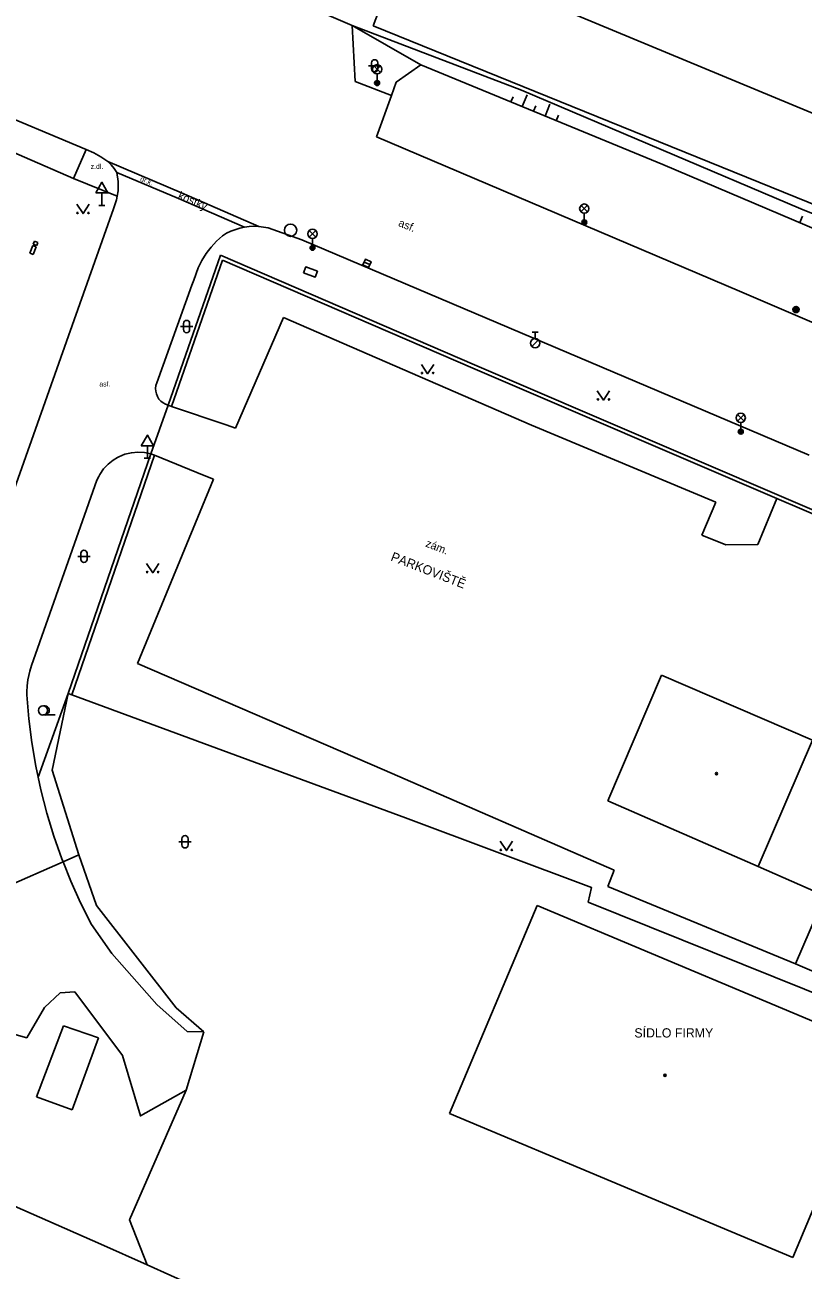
# Model space of a CAD drawing. Extents: x -596024 to -594475, y -1163820 to -1161957.
# Drawn here: x -594918.2 to -594855, y -1162225 to -1162123.8 of the extents above; entities that cross this region are included whole.
import ezdxf

# ---------------------------------------------------------------- set-up
doc = ezdxf.new("R2010")
doc.units = 0
for name, color, linetype in [('Level 10', 7, 'Continuous'), ('Level 11', 7, 'Continuous'), ('Level 14', 7, 'Continuous'), ('Level 15', 7, 'Continuous'), ('Level 24', 7, 'Continuous'), ('Level 25', 7, 'Continuous'), ('Level 27', 7, 'Continuous'), ('Level 28', 7, 'Continuous'), ('Level 33', 7, 'Continuous'), ('Level 34', 7, 'Continuous'), ('Level 36', 7, 'Continuous'), ('Level 39', 7, 'Continuous'), ('Level 40', 7, 'Continuous'), ('Level 41', 7, 'Continuous'), ('Level 5', 7, 'Continuous'), ('Level 7', 7, 'Continuous'), ('Level 8', 7, 'Continuous')]:
    doc.layers.add(name, color=color, linetype=linetype)

msp = doc.modelspace()

# ---------------------------------------------------------------- linework, layer by layer
at = {"layer": 'Level 10'}
for points in [[(-594913.2, -1162133.94), (-594921.5, -1162130.47), (-594932.9, -1162125.57), (-594955.46, -1162116.04), (-594962.87, -1162112.87), (-594971.44, -1162109.14)], [(-594891.61, -1162123.88), (-594893.49, -1162123.07)], [(-594891.61, -1162123.88), (-594891.36, -1162128.41), (-594888.41, -1162129.57)], [(-594886.02, -1162127.08), (-594888.02, -1162128.48), (-594888.41, -1162129.57)], [(-594805.59, -1162161.01), (-594866.38, -1162135.16), (-594886.02, -1162127.08)], [(-594913.2, -1162133.94), (-594912.59, -1162134.22), (-594912.01, -1162134.54), (-594911.45, -1162134.91)], [(-594911.45, -1162134.91), (-594911.18, -1162135.19), (-594910.94, -1162135.49)], [(-594910.94, -1162135.49), (-594910.73, -1162135.82)], [(-594910.73, -1162135.82), (-594910.61, -1162136.56), (-594910.62, -1162137.31), (-594910.7, -1162137.75), (-594910.75, -1162138.05)], [(-594910.75, -1162138.05), (-594911, -1162138.76)], [(-594919.92, -1162164), (-594919.06, -1162161.56), (-594914.65, -1162149.08), (-594911, -1162138.76)], [(-594898.44, -1162140.31), (-594899.2, -1162140.19), (-594899.59, -1162140.18), (-594899.97, -1162140.2), (-594900.36, -1162140.27), (-594900.73, -1162140.33), (-594901.46, -1162140.59), (-594901.81, -1162140.75), (-594902.14, -1162140.95), (-594902.62, -1162141.4), (-594903.06, -1162141.88), (-594903.27, -1162142.14), (-594903.46, -1162142.41), (-594903.81, -1162142.96), (-594904.11, -1162143.55)], [(-594895.7, -1162141.28), (-594898.44, -1162140.31)], [(-594895.7, -1162141.28), (-594854.47, -1162158.79)], [(-594904.11, -1162143.55), (-594904.47, -1162144.56)], [(-594904.62, -1162144.97), (-594907.48, -1162152.91)], [(-594904.47, -1162144.56), (-594904.62, -1162144.97)], [(-594907.48, -1162152.91), (-594907.55, -1162153.13), (-594907.57, -1162153.36), (-594907.56, -1162153.59), (-594907.51, -1162153.81), (-594907.42, -1162154.02), (-594907.3, -1162154.22), (-594907.15, -1162154.39), (-594906.97, -1162154.53), (-594906.77, -1162154.65), (-594906.55, -1162154.72)], [(-594912.34, -1162160.82), (-594912.19, -1162160.52), (-594912.1, -1162160.34), (-594911.8, -1162159.9), (-594911.43, -1162159.51), (-594911.01, -1162159.18), (-594910.66, -1162158.97), (-594910.55, -1162158.91), (-594910.06, -1162158.71), (-594909.54, -1162158.59), (-594909.01, -1162158.54), (-594908.47, -1162158.57), (-594907.95, -1162158.67)], [(-594912.34, -1162160.82), (-594917.65, -1162175.87)], [(-594917.65, -1162175.87), (-594917.79, -1162176.33), (-594917.94, -1162177.04), (-594918, -1162177.52), (-594918.02, -1162178.01), (-594918.02, -1162178.25), (-594917.87, -1162180.2), (-594917.63, -1162182.13), (-594917.31, -1162184.06), (-594917.12, -1162184.93), (-594916.9, -1162185.97), (-594916.41, -1162187.86), (-594915.85, -1162189.73), (-594915.2, -1162191.57), (-594915.09, -1162191.83)], [(-594915.09, -1162191.83), (-594914.47, -1162193.38), (-594913.66, -1162195.16), (-594912.78, -1162196.9)], [(-594912.78, -1162196.9), (-594911.13, -1162199.28)]]:
    msp.add_lwpolyline(points, dxfattribs=at)
at = {"layer": 'Level 11'}
for points in [[(-594910.7, -1162137.75), (-594914.24, -1162136.29), (-594922.24, -1162132.83), (-594933.81, -1162127.92), (-594956.12, -1162118.37), (-594972.37, -1162111.39)], [(-594889.89, -1162123.9), (-594823.23, -1162150.92), (-594820.54, -1162144.98), (-594887.35, -1162117.21), (-594889.89, -1162123.9)], [(-594888.41, -1162129.57), (-594889.62, -1162132.91)], [(-594808.35, -1162167.66), (-594860.14, -1162145.45), (-594889.62, -1162132.91)], [(-594914.24, -1162136.29), (-594913.2, -1162133.94)], [(-594911.45, -1162134.91), (-594905.48, -1162137.47)], [(-594910.73, -1162135.82), (-594905.71, -1162137.93)], [(-594905.71, -1162137.93), (-594900.36, -1162140.27)], [(-594905.48, -1162137.47), (-594899.2, -1162140.19)], [(-594901.08, -1162156.58), (-594897.19, -1162147.6)], [(-594897.19, -1162147.6), (-594877.03, -1162156.35)], [(-594906.27, -1162154.82), (-594901.84, -1162156.32), (-594901.08, -1162156.58)], [(-594877.03, -1162156.35), (-594862.07, -1162162.59)], [(-594907.67, -1162158.77), (-594903.64, -1162160.43), (-594902.88, -1162160.74)], [(-594909.03, -1162175.7), (-594902.88, -1162160.74)], [(-594862.07, -1162162.59), (-594863.19, -1162165.27)], [(-594857.1, -1162162.31), (-594858.65, -1162166.04)], [(-594863.19, -1162165.27), (-594861.25, -1162166.07)], [(-594858.65, -1162166.04), (-594861.25, -1162166.07)], [(-594909.03, -1162175.7), (-594888.98, -1162184.36)], [(-594914.67, -1162178.14), (-594917.12, -1162184.93)], [(-594888.98, -1162184.36), (-594870.33, -1162192.5)], [(-594870.33, -1162192.5), (-594870.83, -1162193.81)], [(-594870.83, -1162193.81), (-594855.58, -1162200.1)], [(-594911.13, -1162199.28), (-594907.46, -1162203.4), (-594905, -1162205.6), (-594903.65, -1162205.63)], [(-594920.96, -1162203.11), (-594921.43, -1162205.18), (-594918.04, -1162206.11), (-594916.6, -1162203.65), (-594915.33, -1162202.47), (-594914.14, -1162202.38), (-594910.25, -1162207.55), (-594908.81, -1162212.46), (-594905.08, -1162210.36)], [(-594917.26, -1162210.91), (-594915.06, -1162205.13)], [(-594915.06, -1162205.13), (-594912.21, -1162206.11)], [(-594912.21, -1162206.11), (-594914.35, -1162211.97)], [(-594914.35, -1162211.97), (-594917.26, -1162210.91)]]:
    msp.add_lwpolyline(points, dxfattribs=at)
at = {"layer": 'Level 14'}
msp.add_lwpolyline([(-594886.02, -1162127.08), (-594891.61, -1162123.88)], dxfattribs=at)
at = {"layer": 'Level 15'}
for points in [[(-594878.72, -1162130.08), (-594878.54, -1162129.66)], [(-594877.79, -1162130.46), (-594877.4, -1162129.51)], [(-594875.94, -1162131.23), (-594875.55, -1162130.27)], [(-594876.87, -1162130.84), (-594876.69, -1162130.41)], [(-594875.02, -1162131.61), (-594874.84, -1162131.17)], [(-594855.25, -1162139.89), (-594855.03, -1162139.37)]]:
    msp.add_lwpolyline(points, dxfattribs=at)
at = {"layer": 'Level 24'}
for points in [[(-594917.51, -1162141.65), (-594917.42, -1162141.4)], [(-594917.13, -1162141.51), (-594917.42, -1162141.4)], [(-594917.8, -1162142.37), (-594917.55, -1162141.75)], [(-594917.8, -1162142.37), (-594917.53, -1162142.48)], [(-594917.55, -1162141.75), (-594917.28, -1162141.85)], [(-594917.53, -1162142.48), (-594917.28, -1162141.85)], [(-594917.51, -1162141.65), (-594917.22, -1162141.76)], [(-594917.13, -1162141.51), (-594917.22, -1162141.76)]]:
    msp.add_lwpolyline(points, dxfattribs=at)
msp.add_lwpolyline([(-594895.55, -1162143.96), (-594894.61, -1162144.31), (-594894.43, -1162143.84), (-594895.37, -1162143.49)], close=True, dxfattribs=at)
at = {"layer": 'Level 25'}
for radius in [0.25, 0.2, 0.15, 0.1, 0.05]:
    msp.add_circle((-594855.55, -1162146.95), radius, dxfattribs=at)
at = {"layer": 'Level 27'}
msp.add_line((-594890.63, -1162143.1), (-594890.17, -1162143.3), dxfattribs=at)
msp.add_lwpolyline([(-594890.73, -1162143.33), (-594890.27, -1162143.53), (-594890.07, -1162143.07), (-594890.53, -1162142.87)], close=True, dxfattribs=at)
msp.add_circle((-594896.61, -1162140.51), 0.5, dxfattribs=at)
at = {"layer": 'Level 28'}
for p, q in [((-594877, -1162149.95), (-594876.47, -1162149.42)), ((-594876.99, -1162148.8), (-594876.49, -1162148.8)), ((-594876.74, -1162149.3), (-594876.74, -1162148.8))]:
    msp.add_line(p, q, dxfattribs=at)
msp.add_circle((-594876.74, -1162149.68), 0.375, dxfattribs=at)
at = {"layer": 'Level 33'}
for p, q in [((-594889.84, -1162127.69), (-594889.31, -1162127.16)), ((-594889.84, -1162127.16), (-594889.31, -1162127.69)), ((-594889.58, -1162127.8), (-594889.58, -1162128.55)), ((-594873.02, -1162139.01), (-594872.48, -1162138.48)), ((-594873.02, -1162138.48), (-594872.48, -1162139.01)), ((-594872.75, -1162139.12), (-594872.75, -1162139.87)), ((-594895.09, -1162141.07), (-594894.56, -1162140.54)), ((-594895.09, -1162140.54), (-594894.56, -1162141.07)), ((-594894.83, -1162141.18), (-594894.83, -1162141.93)), ((-594860.3, -1162156.01), (-594859.77, -1162155.48)), ((-594860.3, -1162155.48), (-594859.77, -1162156.01)), ((-594860.04, -1162156.12), (-594860.04, -1162156.87))]:
    msp.add_line(p, q, dxfattribs=at)
for centre, radius in [((-594889.58, -1162127.43), 0.375), ((-594889.58, -1162128.55), 0.2), ((-594889.58, -1162128.55), 0.145), ((-594889.58, -1162128.55), 0.0876), ((-594872.75, -1162138.75), 0.375), ((-594894.83, -1162140.8), 0.375), ((-594872.75, -1162139.87), 0.2), ((-594872.75, -1162139.87), 0.145), ((-594872.75, -1162139.87), 0.0876), ((-594894.83, -1162141.93), 0.2), ((-594894.83, -1162141.93), 0.145), ((-594894.83, -1162141.93), 0.0876), ((-594860.04, -1162155.75), 0.375), ((-594860.04, -1162156.87), 0.2), ((-594860.04, -1162156.87), 0.145), ((-594860.04, -1162156.87), 0.0876)]:
    msp.add_circle(centre, radius, dxfattribs=at)
at = {"layer": 'Level 34'}
for p, q in [((-594911.94, -1162137.47), (-594911.94, -1162138.49)), ((-594912.19, -1162138.49), (-594911.69, -1162138.49)), ((-594908.24, -1162158.01), (-594908.24, -1162159.03)), ((-594908.49, -1162159.03), (-594907.99, -1162159.03))]:
    msp.add_line(p, q, dxfattribs=at)
for points in [[(-594912.44, -1162137.47), (-594911.44, -1162137.47), (-594911.94, -1162136.61)], [(-594908.74, -1162158.01), (-594907.74, -1162158.01), (-594908.24, -1162157.15)]]:
    msp.add_lwpolyline(points, close=True, dxfattribs=at)
at = {"layer": 'Level 36'}
for p, q in [((-594890.28, -1162127.15), (-594889.28, -1162127.15)), ((-594890.03, -1162126.9), (-594890.03, -1162127.4)), ((-594889.53, -1162126.9), (-594889.53, -1162127.4)), ((-594905.56, -1162148.33), (-594904.56, -1162148.33)), ((-594905.31, -1162148.08), (-594905.31, -1162148.58)), ((-594904.81, -1162148.08), (-594904.81, -1162148.58)), ((-594913.64, -1162166.75), (-594913.64, -1162167.25)), ((-594913.14, -1162166.75), (-594913.14, -1162167.25)), ((-594913.89, -1162167), (-594912.89, -1162167)), ((-594916.72, -1162179.89), (-594915.72, -1162179.89)), ((-594905.43, -1162189.94), (-594905.43, -1162190.44)), ((-594904.93, -1162189.94), (-594904.93, -1162190.44)), ((-594905.68, -1162190.19), (-594904.68, -1162190.19))]:
    msp.add_line(p, q, dxfattribs=at)
for points in [[(-594913.97, -1162138.4), (-594913.47, -1162139.15), (-594912.97, -1162138.4)], [(-594885.98, -1162151.41), (-594885.48, -1162152.16), (-594884.98, -1162151.41)], [(-594871.69, -1162153.55), (-594871.19, -1162154.3), (-594870.69, -1162153.55)], [(-594908.31, -1162167.58), (-594907.81, -1162168.33), (-594907.31, -1162167.58)], [(-594879.58, -1162190.15), (-594879.08, -1162190.9), (-594878.58, -1162190.15)]]:
    msp.add_lwpolyline(points, dxfattribs=at)
for centre, radius in [((-594913.92, -1162139.1), 0.05), ((-594913.02, -1162139.1), 0.05), ((-594885.93, -1162152.11), 0.05), ((-594885.03, -1162152.11), 0.05), ((-594871.64, -1162154.25), 0.05), ((-594870.74, -1162154.25), 0.05), ((-594908.26, -1162168.28), 0.05), ((-594907.36, -1162168.28), 0.05), ((-594916.72, -1162179.52), 0.375), ((-594879.53, -1162190.85), 0.05), ((-594878.63, -1162190.85), 0.05)]:
    msp.add_circle(centre, radius, dxfattribs=at)
for centre, radius, start, end in [((-594889.78, -1162126.9), 0.25, 0, 180), ((-594889.78, -1162127.4), 0.25, 180, 0), ((-594905.06, -1162148.08), 0.25, 0, 180), ((-594905.06, -1162148.58), 0.25, 180, 0), ((-594913.39, -1162166.75), 0.25, 0, 180), ((-594913.39, -1162167.25), 0.25, 180, 0), ((-594916.59, -1162179.52), 0.375, 260.4059, 99.5941), ((-594905.18, -1162189.94), 0.25, 0, 180), ((-594905.18, -1162190.44), 0.25, 180, 0)]:
    msp.add_arc(centre, radius, start, end, dxfattribs=at)
at = {"layer": 'Level 39'}
for centre, radius in [((-594862.01, -1162184.65), 0.09), ((-594862.01, -1162184.65), 0.0398), ((-594866.2, -1162209.16), 0.09), ((-594866.2, -1162209.16), 0.0398)]:
    msp.add_circle(centre, radius, dxfattribs=at)
at = {"layer": 'Level 5'}
for points in [[(-594866.49, -1162176.65), (-594870.84, -1162186.85)], [(-594854.21, -1162181.93), (-594866.49, -1162176.65)], [(-594854.21, -1162181.93), (-594858.62, -1162192.21)], [(-594858.62, -1162192.21), (-594870.84, -1162186.85)], [(-594853.22, -1162194.58), (-594858.62, -1162192.21)], [(-594853.22, -1162194.58), (-594855.58, -1162200.1)], [(-594883.69, -1162212.27), (-594876.58, -1162195.36)], [(-594876.58, -1162195.36), (-594848.71, -1162207.07)], [(-594838.47, -1162207.42), (-594855.58, -1162200.1)], [(-594848.71, -1162207.07), (-594855.8, -1162223.97)], [(-594855.8, -1162223.97), (-594883.69, -1162212.27)]]:
    msp.add_lwpolyline(points, dxfattribs=at)
at = {"layer": 'Level 7'}
for points in [[(-594877.85, -1162129.13), (-594891.61, -1162123.88)], [(-594855.17, -1162138.76), (-594877.85, -1162129.13)], [(-594836.8, -1162146.16), (-594855.17, -1162138.76)], [(-594906.55, -1162154.72), (-594902.31, -1162142.53)], [(-594906.27, -1162154.82), (-594902.13, -1162142.93)], [(-594902.31, -1162142.53), (-594881.68, -1162151.43)], [(-594902.13, -1162142.93), (-594881.8, -1162151.71)], [(-594881.68, -1162151.43), (-594852.94, -1162163.76)], [(-594881.8, -1162151.71), (-594857.1, -1162162.31)], [(-594906.27, -1162154.82), (-594906.55, -1162154.72)], [(-594914.67, -1162178.14), (-594907.95, -1162158.67)], [(-594914.39, -1162178.24), (-594907.67, -1162158.77)], [(-594907.67, -1162158.77), (-594907.95, -1162158.67)], [(-594857.1, -1162162.31), (-594853.06, -1162164.04)], [(-594913.8, -1162191.26), (-594915.97, -1162184.36), (-594914.67, -1162178.14)], [(-594914.39, -1162178.24), (-594914.67, -1162178.14)], [(-594834.65, -1162210.28), (-594872.43, -1162195.09), (-594872.16, -1162193.91), (-594887.26, -1162188.25), (-594914.39, -1162178.24)], [(-594903.65, -1162205.63), (-594905.89, -1162203.67), (-594912.38, -1162195.38), (-594913.8, -1162191.26)], [(-594908.27, -1162224.57), (-594909.69, -1162220.91), (-594905.08, -1162210.36)], [(-594908.27, -1162224.57), (-594912.03, -1162222.88), (-594926.33, -1162216.6)], [(-594832.33, -1162216.56), (-594838.89, -1162231.51), (-594847.39, -1162251.41), (-594869.57, -1162241.6), (-594892.87, -1162231.48), (-594908.27, -1162224.57)]]:
    msp.add_lwpolyline(points, dxfattribs=at)
at = {"layer": 'Level 8'}
for points in [[(-594907.95, -1162158.67), (-594906.55, -1162154.72)], [(-594920.52, -1162194.23), (-594919.76, -1162193.89), (-594915.09, -1162191.83), (-594913.8, -1162191.26)], [(-594903.65, -1162205.63), (-594905.08, -1162210.36)]]:
    msp.add_lwpolyline(points, dxfattribs=at)

# ---------------------------------------------------------------- texts
at = {"layer": 'Level 40'}
for s, p in [('z.dl.', (-594912.84, -1162135.52)), ('asf.', (-594912.14, -1162153.2))]:
    msp.add_text(s, height=0.4, dxfattribs=at).set_placement(p)
for s, height, rotation, p in [('dr.k.', 0.4, 336.5827, (-594908.86, -1162136.47)), ('kostky', 0.65, 336.54, (-594905.81, -1162137.92)), ('asf.', 0.65, 338.12, (-594887.91, -1162140.15)), ('zám.', 0.65, 338.8, (-594885.7, -1162166.19))]:
    msp.add_text(s, height=height, rotation=rotation, dxfattribs=at).set_placement(p)
at = {"layer": 'Level 41'}
msp.add_text(' PARKOVIŠTĚ', height=0.75, rotation=338.8, dxfattribs=at).set_placement((-594888.79, -1162167.22))
msp.add_text('SÍDLO FIRMY', height=0.75, dxfattribs=at).set_placement((-594868.68, -1162206.09))

doc.saveas('drawing.dxf')
